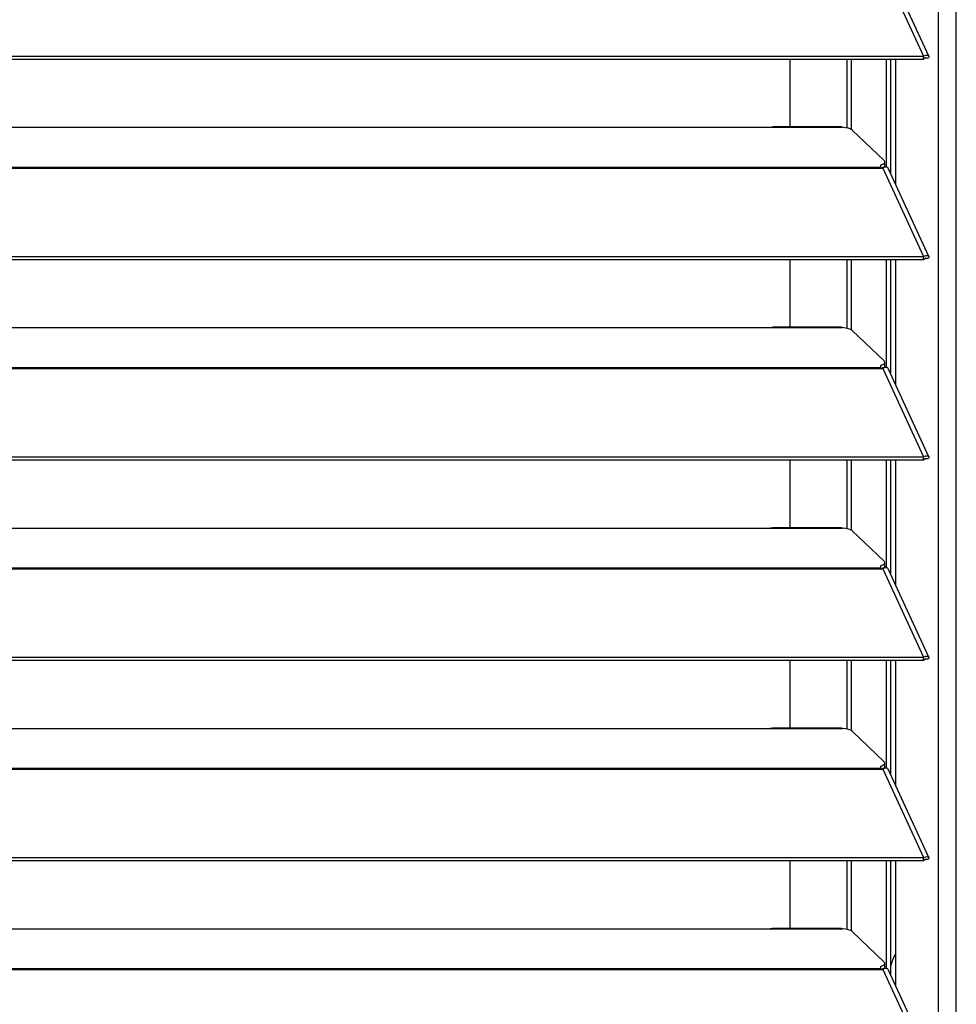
# Model space of a CAD drawing. Header units: millimetres. Extents: x 0 to 39025, y -31299 to 8400.
# Tile 323 of 382: x 15129 to 15335, y 2315 to 2531. Entities that reach past the tile are written whole.
import ezdxf

# ---------------------------------------------------------------- set-up
doc = ezdxf.new("R2010")
doc.units = ezdxf.units.MM

# ---------------------------------------------------------------- blocks, each defined once
blk = doc.blocks.new('*U61')
at = {"lineweight": 25}
for points in [[(1146.1, 17.6), (1146.1, 17.6), (1146.1, 1243.27), (1146.1, 1243.27)], [(1150, 17.6), (1150, 17.6), (1150, 1242.58), (1150, 1242.58)], [(1133.89, 1096.2), (1133.89, 1096.2), (1142.81, 1076.78), (1142.81, 1076.78)], [(1143.96, 1076.8), (1143.96, 1076.8), (1135.06, 1096.19), (1135.06, 1096.19)], [(7.21, 1076.77), (7.21, 1076.77), (1142.79, 1076.77), (1142.79, 1076.77)], [(1142.81, 1076.78), (1142.81, 1076.78), (1142.79, 1076.77), (1142.79, 1076.77)], [(1142.79, 1076.12), (1142.79, 1076.12), (1142.79, 1076.77), (1142.79, 1076.77)], [(1142.81, 1076.12), (1142.81, 1076.12), (1142.81, 1076.78), (1142.81, 1076.78)], [(1143.19, 1076.43), (1143.19, 1076.43), (1143.13, 1076.41), (1143.13, 1076.41)], [(1143.13, 1076.41), (1143.13, 1076.41), (1143.89, 1076.4), (1143.89, 1076.4)], [(7.21, 1076.12), (7.21, 1076.12), (1142.79, 1076.12), (1142.79, 1076.12)], [(1113.49, 1061.24), (1113.49, 1061.24), (1113.49, 1076.12), (1113.49, 1076.12)], [(1126.04, 1061.01), (1126.04, 1061.01), (1126.04, 1076.12), (1126.04, 1076.12)], [(1126.99, 1060.65), (1126.99, 1060.65), (1126.99, 1076.12), (1126.99, 1076.12)], [(1134.67, 1052.43), (1134.67, 1052.43), (1134.67, 1076.12), (1134.67, 1076.12)], [(1135.61, 1051), (1135.61, 1051), (1135.61, 1076.12), (1135.61, 1076.12)], [(1136.71, 1048.61), (1136.71, 1048.61), (1136.71, 1076.12), (1136.71, 1076.12)], [(1142.81, 1076.12), (1142.81, 1076.12), (1142.79, 1076.12), (1142.79, 1076.12)], [(840, 1061.16), (840, 1061.16), (1108, 1061.16), (1108, 1061.16)], [(1108, 1061.16), (1108, 1061.16), (1125, 1061.16), (1125, 1061.16)], [(1124.76, 1061.24), (1124.76, 1061.24), (1109.66, 1061.24), (1109.66, 1061.24)], [(1127.16, 1060.54), (1127.16, 1060.54), (1134.16, 1053.86), (1134.16, 1053.86)], [(16.21, 1052.45), (16.21, 1052.45), (1133.33, 1052.45), (1133.33, 1052.45)], [(1133.33, 1052.88), (1133.33, 1052.88), (1133.33, 1052.45), (1133.33, 1052.45)], [(1134.39, 1052.4), (1134.39, 1052.4), (1134.22, 1052.58), (1134.22, 1052.58)], [(1134.3, 1052.8), (1134.3, 1052.8), (1134.3, 1053.57), (1134.3, 1053.57)], [(16.21, 1052.23), (16.21, 1052.23), (1133.33, 1052.23), (1133.33, 1052.23)], [(1133.33, 1052.23), (1133.33, 1052.23), (1133.89, 1052.23), (1133.89, 1052.23)], [(1133.81, 1052.23), (1133.81, 1052.23), (1133.77, 1052.27), (1133.77, 1052.27)], [(1133.89, 1052.24), (1133.89, 1052.24), (1133.89, 1052.23), (1133.89, 1052.23)], [(1133.89, 1052.23), (1133.89, 1052.23), (1133.89, 1052.24), (1133.89, 1052.24)], [(1133.89, 1052.23), (1133.89, 1052.23), (1142.81, 1032.8), (1142.81, 1032.8)], [(1143.96, 1032.83), (1143.96, 1032.83), (1135.06, 1052.21), (1135.06, 1052.21)], [(7.21, 1032.8), (7.21, 1032.8), (1142.79, 1032.8), (1142.79, 1032.8)], [(7.21, 1032.14), (7.21, 1032.14), (1142.79, 1032.14), (1142.79, 1032.14)], [(1113.49, 1017.27), (1113.49, 1017.27), (1113.49, 1032.14), (1113.49, 1032.14)], [(1126.04, 1017.03), (1126.04, 1017.03), (1126.04, 1032.14), (1126.04, 1032.14)], [(1126.99, 1016.68), (1126.99, 1016.68), (1126.99, 1032.14), (1126.99, 1032.14)], [(1134.67, 1008.46), (1134.67, 1008.46), (1134.67, 1032.14), (1134.67, 1032.14)], [(1135.61, 1007.03), (1135.61, 1007.03), (1135.61, 1032.14), (1135.61, 1032.14)], [(1136.71, 1004.64), (1136.71, 1004.64), (1136.71, 1032.14), (1136.71, 1032.14)], [(1142.81, 1032.8), (1142.81, 1032.8), (1142.79, 1032.8), (1142.79, 1032.8)], [(1142.79, 1032.14), (1142.79, 1032.14), (1142.79, 1032.8), (1142.79, 1032.8)], [(1142.81, 1032.15), (1142.81, 1032.15), (1142.79, 1032.14), (1142.79, 1032.14)], [(1142.81, 1032.15), (1142.81, 1032.15), (1142.81, 1032.8), (1142.81, 1032.8)], [(1143.19, 1032.46), (1143.19, 1032.46), (1143.13, 1032.44), (1143.13, 1032.44)], [(1143.13, 1032.44), (1143.13, 1032.44), (1143.89, 1032.43), (1143.89, 1032.43)], [(840, 1017.19), (840, 1017.19), (1108, 1017.19), (1108, 1017.19)], [(1108, 1017.19), (1108, 1017.19), (1125, 1017.19), (1125, 1017.19)], [(1124.76, 1017.27), (1124.76, 1017.27), (1109.66, 1017.27), (1109.66, 1017.27)], [(1127.16, 1016.56), (1127.16, 1016.56), (1134.16, 1009.88), (1134.16, 1009.88)], [(1134.3, 1008.83), (1134.3, 1008.83), (1134.3, 1009.59), (1134.3, 1009.59)], [(16.21, 1008.47), (16.21, 1008.47), (1133.33, 1008.47), (1133.33, 1008.47)], [(16.21, 1008.25), (16.21, 1008.25), (1133.33, 1008.25), (1133.33, 1008.25)], [(1133.33, 1008.91), (1133.33, 1008.91), (1133.33, 1008.47), (1133.33, 1008.47)], [(1133.33, 1008.25), (1133.33, 1008.25), (1133.89, 1008.25), (1133.89, 1008.25)], [(1133.81, 1008.25), (1133.81, 1008.25), (1133.77, 1008.3), (1133.77, 1008.3)], [(1133.89, 1008.26), (1133.89, 1008.26), (1133.89, 1008.25), (1133.89, 1008.25)], [(1133.89, 1008.25), (1133.89, 1008.25), (1133.89, 1008.26), (1133.89, 1008.26)], [(1133.89, 1008.25), (1133.89, 1008.25), (1142.81, 988.83), (1142.81, 988.83)], [(1134.39, 1008.43), (1134.39, 1008.43), (1134.22, 1008.6), (1134.22, 1008.6)], [(1143.96, 988.85), (1143.96, 988.85), (1135.06, 1008.24), (1135.06, 1008.24)], [(7.21, 988.83), (7.21, 988.83), (1142.79, 988.83), (1142.79, 988.83)], [(7.21, 988.17), (7.21, 988.17), (1142.79, 988.17), (1142.79, 988.17)], [(1113.49, 973.29), (1113.49, 973.29), (1113.49, 988.17), (1113.49, 988.17)], [(1126.04, 973.06), (1126.04, 973.06), (1126.04, 988.17), (1126.04, 988.17)], [(1126.99, 972.71), (1126.99, 972.71), (1126.99, 988.17), (1126.99, 988.17)], [(1134.67, 964.48), (1134.67, 964.48), (1134.67, 988.17), (1134.67, 988.17)], [(1135.61, 963.05), (1135.61, 963.05), (1135.61, 988.17), (1135.61, 988.17)], [(1136.71, 960.66), (1136.71, 960.66), (1136.71, 988.17), (1136.71, 988.17)], [(1142.81, 988.83), (1142.81, 988.83), (1142.79, 988.83), (1142.79, 988.83)], [(1142.79, 988.17), (1142.79, 988.17), (1142.79, 988.83), (1142.79, 988.83)], [(1142.81, 988.18), (1142.81, 988.18), (1142.79, 988.17), (1142.79, 988.17)], [(1142.81, 988.18), (1142.81, 988.18), (1142.81, 988.83), (1142.81, 988.83)], [(1143.19, 988.48), (1143.19, 988.48), (1143.13, 988.46), (1143.13, 988.46)], [(1143.13, 988.46), (1143.13, 988.46), (1143.89, 988.46), (1143.89, 988.46)], [(840, 973.21), (840, 973.21), (1108, 973.21), (1108, 973.21)], [(1108, 973.21), (1108, 973.21), (1125, 973.21), (1125, 973.21)], [(1124.76, 973.29), (1124.76, 973.29), (1109.66, 973.29), (1109.66, 973.29)], [(1127.16, 972.6), (1127.16, 972.6), (1134.16, 965.91), (1134.16, 965.91)], [(16.21, 964.5), (16.21, 964.5), (1133.33, 964.5), (1133.33, 964.5)], [(16.21, 964.28), (16.21, 964.28), (1133.33, 964.28), (1133.33, 964.28)], [(1133.33, 964.94), (1133.33, 964.94), (1133.33, 964.5), (1133.33, 964.5)], [(1133.33, 964.28), (1133.33, 964.28), (1133.89, 964.28), (1133.89, 964.28)], [(1133.81, 964.28), (1133.81, 964.28), (1133.77, 964.33), (1133.77, 964.33)], [(1133.89, 964.28), (1133.89, 964.28), (1142.81, 944.85), (1142.81, 944.85)], [(1133.89, 964.28), (1133.89, 964.28), (1133.89, 964.28), (1133.89, 964.28)], [(1133.89, 964.28), (1133.89, 964.28), (1133.89, 964.28), (1133.89, 964.28)], [(1134.39, 964.46), (1134.39, 964.46), (1134.22, 964.63), (1134.22, 964.63)], [(1134.3, 964.86), (1134.3, 964.86), (1134.3, 965.62), (1134.3, 965.62)], [(1143.96, 944.87), (1143.96, 944.87), (1135.06, 964.26), (1135.06, 964.26)], [(7.21, 944.85), (7.21, 944.85), (1142.79, 944.85), (1142.79, 944.85)], [(1142.81, 944.85), (1142.81, 944.85), (1142.79, 944.85), (1142.79, 944.85)], [(1142.79, 944.2), (1142.79, 944.2), (1142.79, 944.85), (1142.79, 944.85)], [(1142.81, 944.2), (1142.81, 944.2), (1142.81, 944.85), (1142.81, 944.85)], [(1143.19, 944.51), (1143.19, 944.51), (1143.13, 944.48), (1143.13, 944.48)], [(1143.13, 944.48), (1143.13, 944.48), (1143.89, 944.48), (1143.89, 944.48)], [(7.21, 944.2), (7.21, 944.2), (1142.79, 944.2), (1142.79, 944.2)], [(1113.49, 929.32), (1113.49, 929.32), (1113.49, 944.2), (1113.49, 944.2)], [(1126.04, 929.08), (1126.04, 929.08), (1126.04, 944.2), (1126.04, 944.2)], [(1126.99, 928.73), (1126.99, 928.73), (1126.99, 944.2), (1126.99, 944.2)], [(1134.67, 920.51), (1134.67, 920.51), (1134.67, 944.2), (1134.67, 944.2)], [(1135.61, 919.08), (1135.61, 919.08), (1135.61, 944.2), (1135.61, 944.2)], [(1136.71, 916.69), (1136.71, 916.69), (1136.71, 944.2), (1136.71, 944.2)], [(1142.81, 944.2), (1142.81, 944.2), (1142.79, 944.2), (1142.79, 944.2)], [(1124.76, 929.32), (1124.76, 929.32), (1109.66, 929.32), (1109.66, 929.32)], [(840, 929.24), (840, 929.24), (1108, 929.24), (1108, 929.24)], [(1108, 929.24), (1108, 929.24), (1125, 929.24), (1125, 929.24)], [(1127.16, 928.62), (1127.16, 928.62), (1134.16, 921.93), (1134.16, 921.93)], [(1133.33, 920.96), (1133.33, 920.96), (1133.33, 920.53), (1133.33, 920.53)], [(1134.39, 920.48), (1134.39, 920.48), (1134.22, 920.66), (1134.22, 920.66)], [(1134.3, 920.88), (1134.3, 920.88), (1134.3, 921.65), (1134.3, 921.65)], [(16.21, 920.53), (16.21, 920.53), (1133.33, 920.53), (1133.33, 920.53)], [(16.21, 920.31), (16.21, 920.31), (1133.33, 920.31), (1133.33, 920.31)], [(1133.33, 920.31), (1133.33, 920.31), (1133.89, 920.31), (1133.89, 920.31)], [(1133.81, 920.31), (1133.81, 920.31), (1133.77, 920.35), (1133.77, 920.35)], [(1133.89, 920.31), (1133.89, 920.31), (1142.81, 900.89), (1142.81, 900.89)], [(1133.89, 920.31), (1133.89, 920.31), (1133.89, 920.31), (1133.89, 920.31)], [(1133.89, 920.31), (1133.89, 920.31), (1133.89, 920.31), (1133.89, 920.31)], [(1143.96, 900.9), (1143.96, 900.9), (1135.06, 920.3), (1135.06, 920.3)], [(7.21, 900.88), (7.21, 900.88), (1142.79, 900.88), (1142.79, 900.88)], [(7.21, 900.23), (7.21, 900.23), (1142.79, 900.23), (1142.79, 900.23)], [(1113.49, 885.34), (1113.49, 885.34), (1113.49, 900.23), (1113.49, 900.23)], [(1126.04, 885.11), (1126.04, 885.11), (1126.04, 900.23), (1126.04, 900.23)], [(1126.99, 884.76), (1126.99, 884.76), (1126.99, 900.23), (1126.99, 900.23)], [(1134.67, 876.53), (1134.67, 876.53), (1134.67, 900.23), (1134.67, 900.23)], [(1135.61, 875.1), (1135.61, 875.1), (1135.61, 900.23), (1135.61, 900.23)], [(1136.71, 872.72), (1136.71, 872.72), (1136.71, 900.23), (1136.71, 900.23)], [(1142.81, 900.89), (1142.81, 900.89), (1142.79, 900.88), (1142.79, 900.88)], [(1142.79, 900.23), (1142.79, 900.23), (1142.79, 900.88), (1142.79, 900.88)], [(1142.81, 900.23), (1142.81, 900.23), (1142.79, 900.23), (1142.79, 900.23)], [(1142.81, 900.23), (1142.81, 900.23), (1142.81, 900.89), (1142.81, 900.89)], [(1143.19, 900.54), (1143.19, 900.54), (1143.13, 900.52), (1143.13, 900.52)], [(1143.13, 900.52), (1143.13, 900.52), (1143.89, 900.51), (1143.89, 900.51)], [(840, 885.26), (840, 885.26), (1108, 885.26), (1108, 885.26)], [(1108, 885.26), (1108, 885.26), (1125, 885.26), (1125, 885.26)], [(1124.76, 885.34), (1124.76, 885.34), (1109.66, 885.34), (1109.66, 885.34)], [(1127.16, 884.65), (1127.16, 884.65), (1134.16, 877.96), (1134.16, 877.96)], [(1134.3, 876.91), (1134.3, 876.91), (1134.3, 877.67), (1134.3, 877.67)], [(16.21, 876.55), (16.21, 876.55), (1133.33, 876.55), (1133.33, 876.55)], [(16.21, 876.33), (16.21, 876.33), (1133.33, 876.33), (1133.33, 876.33)], [(1133.33, 876.99), (1133.33, 876.99), (1133.33, 876.55), (1133.33, 876.55)], [(1133.33, 876.33), (1133.33, 876.33), (1133.89, 876.33), (1133.89, 876.33)], [(1133.81, 876.33), (1133.81, 876.33), (1133.77, 876.38), (1133.77, 876.38)], [(1133.89, 876.33), (1133.89, 876.33), (1142.81, 856.91), (1142.81, 856.91)], [(1133.89, 876.33), (1133.89, 876.33), (1133.89, 876.33), (1133.89, 876.33)], [(1133.89, 876.33), (1133.89, 876.33), (1133.89, 876.33), (1133.89, 876.33)], [(1134.39, 876.5), (1134.39, 876.5), (1134.22, 876.68), (1134.22, 876.68)], [(1143.96, 856.93), (1143.96, 856.93), (1135.06, 876.32), (1135.06, 876.32)]]:
    blk.add_open_spline(points, degree=3, dxfattribs=at)
for points, knots in [([(1142.81, 1076.78), (1142.81, 1076.78), (1143.3, 1076.98), (1143.3, 1076.98), (1143.3, 1076.98), (1143.71, 1076.99), (1143.71, 1076.99), (1143.71, 1076.99), (1143.95, 1076.82), (1143.95, 1076.82), (1143.95, 1076.82), (1143.97, 1076.55), (1143.97, 1076.55), (1143.97, 1076.55), (1143.89, 1076.4), (1143.89, 1076.4)], [0, 0, 0, 0, 1, 1, 1, 2, 2, 2, 3, 3, 3, 4, 4, 4, 5, 5, 5, 5]), ([(1142.81, 1076.12), (1142.81, 1076.12), (1143.06, 1076.38), (1143.06, 1076.38), (1143.06, 1076.38), (1143.22, 1076.46), (1143.22, 1076.46), (1143.22, 1076.46), (1143.21, 1076.45), (1143.21, 1076.45)], [0, 0, 0, 0, 1, 1, 1, 2, 2, 2, 3, 3, 3, 3]), ([(1108, 1061.16), (1108, 1061.16), (1109.12, 1061.21), (1109.12, 1061.21), (1109.12, 1061.21), (1109.66, 1061.21), (1109.66, 1061.21)], [0, 0, 0, 0, 1, 1, 1, 2, 2, 2, 2]), ([(1124.76, 1061.21), (1124.76, 1061.21), (1124.88, 1061.22), (1124.88, 1061.22), (1124.88, 1061.22), (1124.96, 1061.18), (1124.96, 1061.18), (1124.96, 1061.18), (1125, 1061.16), (1125, 1061.16)], [0, 0, 0, 0, 1, 1, 1, 2, 2, 2, 3, 3, 3, 3]), ([(1127.16, 1060.54), (1127.16, 1060.54), (1126.84, 1060.76), (1126.84, 1060.76), (1126.84, 1060.76), (1126.34, 1060.94), (1126.34, 1060.94), (1126.34, 1060.94), (1125.71, 1061.08), (1125.71, 1061.08), (1125.71, 1061.08), (1125, 1061.16), (1125, 1061.16)], [0, 0, 0, 0, 1, 1, 1, 2, 2, 2, 3, 3, 3, 4, 4, 4, 4]), ([(1133.33, 1052.88), (1133.33, 1052.88), (1133.63, 1052.98), (1133.63, 1052.98), (1133.63, 1052.98), (1133.88, 1053.09), (1133.88, 1053.09), (1133.88, 1053.09), (1134.07, 1053.21), (1134.07, 1053.21), (1134.07, 1053.21), (1134.21, 1053.33), (1134.21, 1053.33), (1134.21, 1053.33), (1134.29, 1053.46), (1134.29, 1053.46), (1134.29, 1053.46), (1134.3, 1053.6), (1134.3, 1053.6), (1134.3, 1053.6), (1134.26, 1053.72), (1134.26, 1053.72), (1134.26, 1053.72), (1134.16, 1053.86), (1134.16, 1053.86)], [0, 0, 0, 0, 1, 1, 1, 2, 2, 2, 3, 3, 3, 4, 4, 4, 5, 5, 5, 6, 6, 6, 7, 7, 7, 8, 8, 8, 8]), ([(1133.33, 1052.45), (1133.33, 1052.45), (1133.33, 1052.43), (1133.33, 1052.43), (1133.33, 1052.43), (1133.33, 1052.41), (1133.33, 1052.41), (1133.33, 1052.41), (1133.33, 1052.38), (1133.33, 1052.38), (1133.33, 1052.38), (1133.33, 1052.36), (1133.33, 1052.36), (1133.33, 1052.36), (1133.33, 1052.33), (1133.33, 1052.33), (1133.33, 1052.33), (1133.33, 1052.3), (1133.33, 1052.3), (1133.33, 1052.3), (1133.33, 1052.26), (1133.33, 1052.26), (1133.33, 1052.26), (1133.33, 1052.23), (1133.33, 1052.23)], [0, 0, 0, 0, 1, 1, 1, 2, 2, 2, 3, 3, 3, 4, 4, 4, 5, 5, 5, 6, 6, 6, 7, 7, 7, 8, 8, 8, 8]), ([(1134.3, 1052.8), (1134.3, 1052.8), (1134.29, 1052.7), (1134.29, 1052.7), (1134.29, 1052.7), (1134.21, 1052.57), (1134.21, 1052.57), (1134.21, 1052.57), (1134.07, 1052.44), (1134.07, 1052.44), (1134.07, 1052.44), (1133.88, 1052.32), (1133.88, 1052.32), (1133.88, 1052.32), (1133.67, 1052.23), (1133.67, 1052.23)], [0, 0, 0, 0, 1, 1, 1, 2, 2, 2, 3, 3, 3, 4, 4, 4, 5, 5, 5, 5]), ([(1135.04, 1052.2), (1135.04, 1052.2), (1134.95, 1052.34), (1134.95, 1052.34), (1134.95, 1052.34), (1134.62, 1052.44), (1134.62, 1052.44), (1134.62, 1052.44), (1134.17, 1052.36), (1134.17, 1052.36), (1134.17, 1052.36), (1133.89, 1052.24), (1133.89, 1052.24)], [0, 0, 0, 0, 1, 1, 1, 2, 2, 2, 3, 3, 3, 4, 4, 4, 4]), ([(1142.81, 1032.8), (1142.81, 1032.8), (1143.3, 1033.01), (1143.3, 1033.01), (1143.3, 1033.01), (1143.71, 1033.01), (1143.71, 1033.01), (1143.71, 1033.01), (1143.95, 1032.85), (1143.95, 1032.85), (1143.95, 1032.85), (1143.97, 1032.58), (1143.97, 1032.58), (1143.97, 1032.58), (1143.89, 1032.43), (1143.89, 1032.43)], [0, 0, 0, 0, 1, 1, 1, 2, 2, 2, 3, 3, 3, 4, 4, 4, 5, 5, 5, 5]), ([(1142.81, 1032.15), (1142.81, 1032.15), (1143.06, 1032.4), (1143.06, 1032.4), (1143.06, 1032.4), (1143.22, 1032.49), (1143.22, 1032.49), (1143.22, 1032.49), (1143.21, 1032.48), (1143.21, 1032.48)], [0, 0, 0, 0, 1, 1, 1, 2, 2, 2, 3, 3, 3, 3]), ([(1108, 1017.19), (1108, 1017.19), (1109.12, 1017.24), (1109.12, 1017.24), (1109.12, 1017.24), (1109.66, 1017.25), (1109.66, 1017.25)], [0, 0, 0, 0, 1, 1, 1, 2, 2, 2, 2]), ([(1124.76, 1017.24), (1124.76, 1017.24), (1124.88, 1017.25), (1124.88, 1017.25), (1124.88, 1017.25), (1124.96, 1017.21), (1124.96, 1017.21), (1124.96, 1017.21), (1125, 1017.19), (1125, 1017.19)], [0, 0, 0, 0, 1, 1, 1, 2, 2, 2, 3, 3, 3, 3]), ([(1127.16, 1016.56), (1127.16, 1016.56), (1126.84, 1016.78), (1126.84, 1016.78), (1126.84, 1016.78), (1126.34, 1016.96), (1126.34, 1016.96), (1126.34, 1016.96), (1125.71, 1017.1), (1125.71, 1017.1), (1125.71, 1017.1), (1125, 1017.19), (1125, 1017.19)], [0, 0, 0, 0, 1, 1, 1, 2, 2, 2, 3, 3, 3, 4, 4, 4, 4]), ([(1133.33, 1008.91), (1133.33, 1008.91), (1133.63, 1009), (1133.63, 1009), (1133.63, 1009), (1133.88, 1009.11), (1133.88, 1009.11), (1133.88, 1009.11), (1134.07, 1009.23), (1134.07, 1009.23), (1134.07, 1009.23), (1134.21, 1009.36), (1134.21, 1009.36), (1134.21, 1009.36), (1134.29, 1009.49), (1134.29, 1009.49), (1134.29, 1009.49), (1134.3, 1009.62), (1134.3, 1009.62), (1134.3, 1009.62), (1134.26, 1009.76), (1134.26, 1009.76), (1134.26, 1009.76), (1134.16, 1009.88), (1134.16, 1009.88)], [0, 0, 0, 0, 1, 1, 1, 2, 2, 2, 3, 3, 3, 4, 4, 4, 5, 5, 5, 6, 6, 6, 7, 7, 7, 8, 8, 8, 8]), ([(1133.33, 1008.47), (1133.33, 1008.47), (1133.33, 1008.46), (1133.33, 1008.46), (1133.33, 1008.46), (1133.33, 1008.43), (1133.33, 1008.43), (1133.33, 1008.43), (1133.33, 1008.41), (1133.33, 1008.41), (1133.33, 1008.41), (1133.33, 1008.38), (1133.33, 1008.38), (1133.33, 1008.38), (1133.33, 1008.35), (1133.33, 1008.35), (1133.33, 1008.35), (1133.33, 1008.32), (1133.33, 1008.32), (1133.33, 1008.32), (1133.33, 1008.29), (1133.33, 1008.29), (1133.33, 1008.29), (1133.33, 1008.25), (1133.33, 1008.25)], [0, 0, 0, 0, 1, 1, 1, 2, 2, 2, 3, 3, 3, 4, 4, 4, 5, 5, 5, 6, 6, 6, 7, 7, 7, 8, 8, 8, 8]), ([(1134.3, 1008.83), (1134.3, 1008.83), (1134.29, 1008.72), (1134.29, 1008.72), (1134.29, 1008.72), (1134.21, 1008.59), (1134.21, 1008.59), (1134.21, 1008.59), (1134.07, 1008.47), (1134.07, 1008.47), (1134.07, 1008.47), (1133.88, 1008.35), (1133.88, 1008.35), (1133.88, 1008.35), (1133.67, 1008.25), (1133.67, 1008.25)], [0, 0, 0, 0, 1, 1, 1, 2, 2, 2, 3, 3, 3, 4, 4, 4, 5, 5, 5, 5]), ([(1135.04, 1008.22), (1135.04, 1008.22), (1134.95, 1008.37), (1134.95, 1008.37), (1134.95, 1008.37), (1134.62, 1008.47), (1134.62, 1008.47), (1134.62, 1008.47), (1134.17, 1008.39), (1134.17, 1008.39), (1134.17, 1008.39), (1133.89, 1008.26), (1133.89, 1008.26)], [0, 0, 0, 0, 1, 1, 1, 2, 2, 2, 3, 3, 3, 4, 4, 4, 4]), ([(1142.81, 988.83), (1142.81, 988.83), (1143.3, 989.03), (1143.3, 989.03), (1143.3, 989.03), (1143.71, 989.04), (1143.71, 989.04), (1143.71, 989.04), (1143.95, 988.88), (1143.95, 988.88), (1143.95, 988.88), (1143.97, 988.6), (1143.97, 988.6), (1143.97, 988.6), (1143.89, 988.46), (1143.89, 988.46)], [0, 0, 0, 0, 1, 1, 1, 2, 2, 2, 3, 3, 3, 4, 4, 4, 5, 5, 5, 5]), ([(1142.81, 988.18), (1142.81, 988.18), (1143.06, 988.43), (1143.06, 988.43), (1143.06, 988.43), (1143.22, 988.52), (1143.22, 988.52), (1143.22, 988.52), (1143.21, 988.5), (1143.21, 988.5)], [0, 0, 0, 0, 1, 1, 1, 2, 2, 2, 3, 3, 3, 3]), ([(1108, 973.21), (1108, 973.21), (1109.12, 973.26), (1109.12, 973.26), (1109.12, 973.26), (1109.66, 973.27), (1109.66, 973.27)], [0, 0, 0, 0, 1, 1, 1, 2, 2, 2, 2]), ([(1124.76, 973.27), (1124.76, 973.27), (1124.88, 973.27), (1124.88, 973.27), (1124.88, 973.27), (1124.96, 973.23), (1124.96, 973.23), (1124.96, 973.23), (1125, 973.21), (1125, 973.21)], [0, 0, 0, 0, 1, 1, 1, 2, 2, 2, 3, 3, 3, 3]), ([(1127.16, 972.6), (1127.16, 972.6), (1126.84, 972.81), (1126.84, 972.81), (1126.84, 972.81), (1126.34, 972.99), (1126.34, 972.99), (1126.34, 972.99), (1125.71, 973.13), (1125.71, 973.13), (1125.71, 973.13), (1125, 973.21), (1125, 973.21)], [0, 0, 0, 0, 1, 1, 1, 2, 2, 2, 3, 3, 3, 4, 4, 4, 4]), ([(1133.33, 964.94), (1133.33, 964.94), (1133.63, 965.03), (1133.63, 965.03), (1133.63, 965.03), (1133.88, 965.14), (1133.88, 965.14), (1133.88, 965.14), (1134.07, 965.26), (1134.07, 965.26), (1134.07, 965.26), (1134.21, 965.38), (1134.21, 965.38), (1134.21, 965.38), (1134.29, 965.51), (1134.29, 965.51), (1134.29, 965.51), (1134.3, 965.65), (1134.3, 965.65), (1134.3, 965.65), (1134.26, 965.78), (1134.26, 965.78), (1134.26, 965.78), (1134.16, 965.91), (1134.16, 965.91)], [0, 0, 0, 0, 1, 1, 1, 2, 2, 2, 3, 3, 3, 4, 4, 4, 5, 5, 5, 6, 6, 6, 7, 7, 7, 8, 8, 8, 8]), ([(1133.33, 964.5), (1133.33, 964.5), (1133.33, 964.48), (1133.33, 964.48), (1133.33, 964.48), (1133.33, 964.46), (1133.33, 964.46), (1133.33, 964.46), (1133.33, 964.43), (1133.33, 964.43), (1133.33, 964.43), (1133.33, 964.41), (1133.33, 964.41), (1133.33, 964.41), (1133.33, 964.38), (1133.33, 964.38), (1133.33, 964.38), (1133.33, 964.35), (1133.33, 964.35), (1133.33, 964.35), (1133.33, 964.32), (1133.33, 964.32), (1133.33, 964.32), (1133.33, 964.28), (1133.33, 964.28)], [0, 0, 0, 0, 1, 1, 1, 2, 2, 2, 3, 3, 3, 4, 4, 4, 5, 5, 5, 6, 6, 6, 7, 7, 7, 8, 8, 8, 8]), ([(1134.3, 964.86), (1134.3, 964.86), (1134.29, 964.75), (1134.29, 964.75), (1134.29, 964.75), (1134.21, 964.62), (1134.21, 964.62), (1134.21, 964.62), (1134.07, 964.49), (1134.07, 964.49), (1134.07, 964.49), (1133.88, 964.38), (1133.88, 964.38), (1133.88, 964.38), (1133.67, 964.28), (1133.67, 964.28)], [0, 0, 0, 0, 1, 1, 1, 2, 2, 2, 3, 3, 3, 4, 4, 4, 5, 5, 5, 5]), ([(1135.04, 964.26), (1135.04, 964.26), (1134.95, 964.4), (1134.95, 964.4), (1134.95, 964.4), (1134.62, 964.5), (1134.62, 964.5), (1134.62, 964.5), (1134.17, 964.41), (1134.17, 964.41), (1134.17, 964.41), (1133.89, 964.28), (1133.89, 964.28)], [0, 0, 0, 0, 1, 1, 1, 2, 2, 2, 3, 3, 3, 4, 4, 4, 4]), ([(1142.81, 944.85), (1142.81, 944.85), (1143.3, 945.06), (1143.3, 945.06), (1143.3, 945.06), (1143.71, 945.07), (1143.71, 945.07), (1143.71, 945.07), (1143.95, 944.9), (1143.95, 944.9), (1143.95, 944.9), (1143.97, 944.63), (1143.97, 944.63), (1143.97, 944.63), (1143.89, 944.48), (1143.89, 944.48)], [0, 0, 0, 0, 1, 1, 1, 2, 2, 2, 3, 3, 3, 4, 4, 4, 5, 5, 5, 5]), ([(1142.81, 944.2), (1142.81, 944.2), (1143.06, 944.46), (1143.06, 944.46), (1143.06, 944.46), (1143.22, 944.54), (1143.22, 944.54), (1143.22, 944.54), (1143.21, 944.53), (1143.21, 944.53)], [0, 0, 0, 0, 1, 1, 1, 2, 2, 2, 3, 3, 3, 3]), ([(1108, 929.24), (1108, 929.24), (1109.12, 929.29), (1109.12, 929.29), (1109.12, 929.29), (1109.66, 929.29), (1109.66, 929.29)], [0, 0, 0, 0, 1, 1, 1, 2, 2, 2, 2]), ([(1124.76, 929.29), (1124.76, 929.29), (1124.88, 929.29), (1124.88, 929.29), (1124.88, 929.29), (1124.96, 929.27), (1124.96, 929.27), (1124.96, 929.27), (1125, 929.24), (1125, 929.24)], [0, 0, 0, 0, 1, 1, 1, 2, 2, 2, 3, 3, 3, 3]), ([(1127.16, 928.62), (1127.16, 928.62), (1126.84, 928.83), (1126.84, 928.83), (1126.84, 928.83), (1126.34, 929.02), (1126.34, 929.02), (1126.34, 929.02), (1125.71, 929.15), (1125.71, 929.15), (1125.71, 929.15), (1125, 929.24), (1125, 929.24)], [0, 0, 0, 0, 1, 1, 1, 2, 2, 2, 3, 3, 3, 4, 4, 4, 4]), ([(1133.33, 920.96), (1133.33, 920.96), (1133.63, 921.05), (1133.63, 921.05), (1133.63, 921.05), (1133.88, 921.17), (1133.88, 921.17), (1133.88, 921.17), (1134.07, 921.29), (1134.07, 921.29), (1134.07, 921.29), (1134.21, 921.41), (1134.21, 921.41), (1134.21, 921.41), (1134.29, 921.54), (1134.29, 921.54), (1134.29, 921.54), (1134.3, 921.67), (1134.3, 921.67), (1134.3, 921.67), (1134.26, 921.81), (1134.26, 921.81), (1134.26, 921.81), (1134.16, 921.93), (1134.16, 921.93)], [0, 0, 0, 0, 1, 1, 1, 2, 2, 2, 3, 3, 3, 4, 4, 4, 5, 5, 5, 6, 6, 6, 7, 7, 7, 8, 8, 8, 8]), ([(1134.3, 920.88), (1134.3, 920.88), (1134.29, 920.78), (1134.29, 920.78), (1134.29, 920.78), (1134.21, 920.64), (1134.21, 920.64), (1134.21, 920.64), (1134.07, 920.52), (1134.07, 920.52), (1134.07, 920.52), (1133.88, 920.4), (1133.88, 920.4), (1133.88, 920.4), (1133.67, 920.31), (1133.67, 920.31)], [0, 0, 0, 0, 1, 1, 1, 2, 2, 2, 3, 3, 3, 4, 4, 4, 5, 5, 5, 5]), ([(1133.33, 920.53), (1133.33, 920.53), (1133.33, 920.51), (1133.33, 920.51), (1133.33, 920.51), (1133.33, 920.49), (1133.33, 920.49), (1133.33, 920.49), (1133.33, 920.46), (1133.33, 920.46), (1133.33, 920.46), (1133.33, 920.44), (1133.33, 920.44), (1133.33, 920.44), (1133.33, 920.41), (1133.33, 920.41), (1133.33, 920.41), (1133.33, 920.37), (1133.33, 920.37), (1133.33, 920.37), (1133.33, 920.34), (1133.33, 920.34), (1133.33, 920.34), (1133.33, 920.31), (1133.33, 920.31)], [0, 0, 0, 0, 1, 1, 1, 2, 2, 2, 3, 3, 3, 4, 4, 4, 5, 5, 5, 6, 6, 6, 7, 7, 7, 8, 8, 8, 8]), ([(1135.04, 920.28), (1135.04, 920.28), (1134.95, 920.42), (1134.95, 920.42), (1134.95, 920.42), (1134.62, 920.52), (1134.62, 920.52), (1134.62, 920.52), (1134.17, 920.44), (1134.17, 920.44), (1134.17, 920.44), (1133.89, 920.31), (1133.89, 920.31)], [0, 0, 0, 0, 1, 1, 1, 2, 2, 2, 3, 3, 3, 4, 4, 4, 4]), ([(1142.81, 900.89), (1142.81, 900.89), (1143.3, 901.08), (1143.3, 901.08), (1143.3, 901.08), (1143.71, 901.09), (1143.71, 901.09), (1143.71, 901.09), (1143.95, 900.93), (1143.95, 900.93), (1143.95, 900.93), (1143.97, 900.66), (1143.97, 900.66), (1143.97, 900.66), (1143.89, 900.51), (1143.89, 900.51)], [0, 0, 0, 0, 1, 1, 1, 2, 2, 2, 3, 3, 3, 4, 4, 4, 5, 5, 5, 5]), ([(1142.81, 900.23), (1142.81, 900.23), (1143.06, 900.48), (1143.06, 900.48), (1143.06, 900.48), (1143.22, 900.57), (1143.22, 900.57), (1143.22, 900.57), (1143.21, 900.56), (1143.21, 900.56)], [0, 0, 0, 0, 1, 1, 1, 2, 2, 2, 3, 3, 3, 3]), ([(1108, 885.26), (1108, 885.26), (1109.12, 885.32), (1109.12, 885.32), (1109.12, 885.32), (1109.66, 885.32), (1109.66, 885.32)], [0, 0, 0, 0, 1, 1, 1, 2, 2, 2, 2]), ([(1124.76, 885.32), (1124.76, 885.32), (1124.88, 885.33), (1124.88, 885.33), (1124.88, 885.33), (1124.96, 885.29), (1124.96, 885.29), (1124.96, 885.29), (1125, 885.26), (1125, 885.26)], [0, 0, 0, 0, 1, 1, 1, 2, 2, 2, 3, 3, 3, 3]), ([(1127.16, 884.65), (1127.16, 884.65), (1126.84, 884.86), (1126.84, 884.86), (1126.84, 884.86), (1126.34, 885.04), (1126.34, 885.04), (1126.34, 885.04), (1125.71, 885.18), (1125.71, 885.18), (1125.71, 885.18), (1125, 885.26), (1125, 885.26)], [0, 0, 0, 0, 1, 1, 1, 2, 2, 2, 3, 3, 3, 4, 4, 4, 4]), ([(1136.71, 879.87), (1136.71, 879.87), (1136.19, 878.97), (1136.19, 878.97), (1136.19, 878.97), (1135.68, 877.48), (1135.68, 877.48), (1135.68, 877.48), (1135.61, 877.19), (1135.61, 877.19)], [0, 0, 0, 0, 1, 1, 1, 2, 2, 2, 3, 3, 3, 3]), ([(1133.33, 876.99), (1133.33, 876.99), (1133.63, 877.09), (1133.63, 877.09), (1133.63, 877.09), (1133.88, 877.19), (1133.88, 877.19), (1133.88, 877.19), (1134.07, 877.31), (1134.07, 877.31), (1134.07, 877.31), (1134.21, 877.43), (1134.21, 877.43), (1134.21, 877.43), (1134.29, 877.57), (1134.29, 877.57), (1134.29, 877.57), (1134.3, 877.7), (1134.3, 877.7), (1134.3, 877.7), (1134.26, 877.83), (1134.26, 877.83), (1134.26, 877.83), (1134.16, 877.96), (1134.16, 877.96)], [0, 0, 0, 0, 1, 1, 1, 2, 2, 2, 3, 3, 3, 4, 4, 4, 5, 5, 5, 6, 6, 6, 7, 7, 7, 8, 8, 8, 8]), ([(1133.33, 876.55), (1133.33, 876.55), (1133.33, 876.53), (1133.33, 876.53), (1133.33, 876.53), (1133.33, 876.51), (1133.33, 876.51), (1133.33, 876.51), (1133.33, 876.49), (1133.33, 876.49), (1133.33, 876.49), (1133.33, 876.46), (1133.33, 876.46), (1133.33, 876.46), (1133.33, 876.43), (1133.33, 876.43), (1133.33, 876.43), (1133.33, 876.41), (1133.33, 876.41), (1133.33, 876.41), (1133.33, 876.37), (1133.33, 876.37), (1133.33, 876.37), (1133.33, 876.33), (1133.33, 876.33)], [0, 0, 0, 0, 1, 1, 1, 2, 2, 2, 3, 3, 3, 4, 4, 4, 5, 5, 5, 6, 6, 6, 7, 7, 7, 8, 8, 8, 8]), ([(1134.3, 876.91), (1134.3, 876.91), (1134.29, 876.8), (1134.29, 876.8), (1134.29, 876.8), (1134.21, 876.67), (1134.21, 876.67), (1134.21, 876.67), (1134.07, 876.55), (1134.07, 876.55), (1134.07, 876.55), (1133.88, 876.43), (1133.88, 876.43), (1133.88, 876.43), (1133.67, 876.33), (1133.67, 876.33)], [0, 0, 0, 0, 1, 1, 1, 2, 2, 2, 3, 3, 3, 4, 4, 4, 5, 5, 5, 5]), ([(1135.04, 876.31), (1135.04, 876.31), (1134.95, 876.45), (1134.95, 876.45), (1134.95, 876.45), (1134.62, 876.55), (1134.62, 876.55), (1134.62, 876.55), (1134.17, 876.47), (1134.17, 876.47), (1134.17, 876.47), (1133.89, 876.33), (1133.89, 876.33)], [0, 0, 0, 0, 1, 1, 1, 2, 2, 2, 3, 3, 3, 4, 4, 4, 4])]:
    blk.add_open_spline(points, degree=3, knots=knots, dxfattribs=at)

msp = doc.modelspace()

# ---------------------------------------------------------------- block references
at = {"color": 1}
msp.add_blockref('*U61', (14184.86, 1446.21), dxfattribs=at)

doc.saveas('drawing.dxf')
